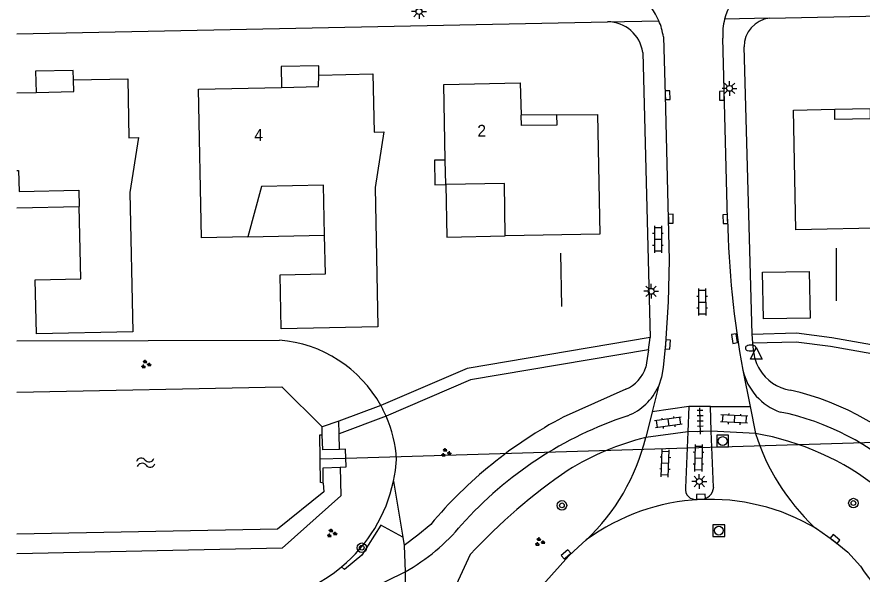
# Model space of a CAD drawing. Extents: x 131000 to 133013, y 393000 to 396501.
# Drawn here: x 131000 to 131071.8, y 396152.7 to 396200 of the extents above; entities that cross this region are included whole.
import ezdxf

# ---------------------------------------------------------------- set-up
doc = ezdxf.new("R2010")
doc.units = 0
for name, color, linetype in [('gg-afsc-muur', 7, 'Continuous'), ('gg-anno-huisnummerreeks BGT', 7, 'Continuous'), ('gg-bbg-gedigitaliseerde bijgebouw', 7, 'Continuous'), ('gg-bbg-hoofdgebouw', 7, 'Continuous'), ('gg-bbg-luifel en loopbrug', 7, 'Continuous'), ('gg-bbg-onder overbouw', 7, 'Continuous'), ('gg-bbg-pand overbouw', 7, 'Continuous'), ('gg-knt-BGT kruinlijn', 7, 'Continuous'), ('gg-knt-verharding', 7, 'Continuous'), ('gg-knt-verharding nz', 7, 'Continuous'), ('gg-kntw-beschoeiing', 7, 'Continuous'), ('gg-kwrk-duiker nz buis', 7, 'Continuous'), ('gg-kwrk-uitstroombak niveau min 01', 7, 'Continuous'), ('gt-grn-groengrens', 7, 'Continuous'), ('gt-grn-weggrens', 7, 'Continuous'), ('gt-symb-boom', 7, 'Continuous'), ('gt-symb-brandkraan', 7, 'Continuous'), ('gt-symb-groenvak', 7, 'Continuous'), ('gt-symb-klinker verharding', 7, 'Continuous'), ('gt-symb-kolk', 7, 'Continuous'), ('gt-symb-lichtmast', 7, 'Continuous'), ('gt-symb-rioolschacht', 7, 'Continuous'), ('gt-symb-tegel verharding', 7, 'Continuous'), ('gt-symb-waterafsluiter', 7, 'Continuous'), ('gt-symb-watersymbool', 7, 'Continuous')]:
    doc.layers.add(name, color=color, linetype=linetype)

# ---------------------------------------------------------------- blocks, each defined once
blk = doc.blocks.new('gt0-LMAST')
at = {"layer": 'gt-symb-lichtmast'}
for p, q in [((-0.182, 0.173), (-0.447, 0.438)), ((-0.005, 0.246), (-0.005, 0.621)), ((0.172, 0.173), (0.437, 0.438)), ((-0.255, -0.004), (-0.63, -0.004)), ((-0.182, -0.181), (-0.447, -0.446)), ((-0.005, -0.254), (-0.005, -0.629)), ((0.437, -0.446), (0.172, -0.181)), ((0.245, -0.004), (0.62, -0.004))]:
    blk.add_line(p, q, dxfattribs=at)
blk.add_circle((-0.005, -0.004), 0.25, dxfattribs=at)
blk = doc.blocks.new('gt0-KOLK')
at = {"layer": 'gt-symb-kolk'}
blk.add_lwpolyline([(0, 0), (0.375, 0), (0.375, 0.4), (-0.375, 0.4), (-0.375, 0), (0, 0)], dxfattribs=at)
blk = doc.blocks.new('gt0-BR')
at = {"layer": 'gt-symb-brandkraan'}
for centre, radius, start, end in [((-0.244, 0), 0.206, 107.56694, 252.43307), ((0.599, -2.664), 3, 106.89205, 107.56694), ((0, -0.691), 0.938, 73.10799, 106.89205), ((-0.599, -2.664), 3, 72.43309, 73.10799), ((0.244, 0), 0.206, 287.56695, 72.43309), ((0.599, 2.664), 3, 252.43307, 253.10797), ((0, 0.691), 0.938, 253.10797, 286.89206), ((-0.599, 2.664), 3, 286.89206, 287.56695)]:
    blk.add_arc(centre, radius, start, end, dxfattribs=at)
blk = doc.blocks.new('gt0-KL1')
at = {"layer": 'gt-symb-klinker verharding'}
for p, q in [((-1.15, 0.3), (1.15, 0.3)), ((-1, -0.3), (-1, 0.3)), ((-0.5, 0.3), (-0.5, 0.45)), ((0, -0.3), (0, 0.3)), ((0.5, 0.3), (0.5, 0.45)), ((1, -0.3), (1, 0.3)), ((-1.15, -0.3), (1.15, -0.3)), ((-0.5, -0.45), (-0.5, -0.3)), ((0.5, -0.45), (0.5, -0.3))]:
    blk.add_line(p, q, dxfattribs=at)
blk = doc.blocks.new('gt0-WAFSL')
at = {"layer": 'gt-symb-waterafsluiter'}
for p, q in [((-0.5, -0.333), (0, 0.667)), ((0, 0.667), (0.5, -0.333)), ((0.5, -0.333), (-0.5, -0.333))]:
    blk.add_line(p, q, dxfattribs=at)
blk = doc.blocks.new('gt0-TEG1')
at = {"layer": 'gt-symb-tegel verharding'}
for p, q in [((-1.125, 0), (1.125, 0)), ((-0.9, -0.25), (-0.9, 0.25)), ((-0.45, -0.25), (-0.45, 0.25)), ((0, -0.25), (0, 0.25)), ((0.45, -0.25), (0.45, 0.25)), ((0.9, -0.25), (0.9, 0.25))]:
    blk.add_line(p, q, dxfattribs=at)
blk = doc.blocks.new('gt0-RS')
at = {"layer": 'gt-symb-rioolschacht'}
blk.add_lwpolyline([(-0.5, -0.5), (0.5, -0.5), (0.5, 0.5), (-0.5, 0.5)], close=True, dxfattribs=at)
blk.add_circle((0, 0), 0.375, dxfattribs=at)
blk = doc.blocks.new('gt0-BOOM')
at = {"layer": 'gt-symb-boom'}
for radius in [0.4, 0.2]:
    blk.add_circle((0, 0), radius, dxfattribs=at)
blk = doc.blocks.new('gt0-GRVAK')
at = {"layer": 'gt-symb-groenvak'}
for p, q in [((-0.11, 0.189), (-0.228, 0.24)), ((-0.182, 0.153), (0.088, 0.153)), ((-0.091, 0.211), (-0.156, 0.322)), ((-0.047, 0.214), (-0.047, 0.393)), ((-0.004, 0.211), (0.061, 0.322)), ((0.015, 0.189), (0.133, 0.24)), ((0.262, -0.052), (0.197, 0.059)), ((0.305, -0.049), (0.305, 0.13)), ((0.349, -0.052), (0.414, 0.059)), ((-0.245, -0.228), (-0.363, -0.177)), ((-0.318, -0.264), (-0.047, -0.264)), ((-0.226, -0.206), (-0.291, -0.095)), ((-0.183, -0.203), (-0.183, -0.024)), ((-0.139, -0.206), (-0.074, -0.095)), ((-0.12, -0.228), (-0.002, -0.177)), ((0.243, -0.074), (0.125, -0.023)), ((0.17, -0.11), (0.441, -0.11)), ((0.368, -0.074), (0.486, -0.023))]:
    blk.add_line(p, q, dxfattribs=at)
blk = doc.blocks.new('gt0-WA')
at = {"layer": 'gt-symb-watersymbool'}
for centre, start, end in [((-0.323, 0.022), 28.07249, 151.92751), ((0.427, 0.422), 208.07248, 331.92751), ((-0.323, -0.428), 28.07249, 151.92751), ((0.427, -0.028), 208.07248, 331.92751)]:
    blk.add_arc(centre, 0.425, start, end, dxfattribs=at)

msp = doc.modelspace()

# ---------------------------------------------------------------- linework, layer by layer
at = {"layer": 'gg-afsc-muur'}
for p, q in [((131046.171, 396179.961), (131046.251, 396175.443)), ((131069.608, 396175.937), (131069.589, 396180.399))]:
    msp.add_line(p, q, dxfattribs=at)
at = {"layer": 'gg-bbg-gedigitaliseerde bijgebouw'}
msp.add_lwpolyline([(131063.314, 396178.354), (131067.286, 396178.426), (131067.358, 396174.455), (131063.387, 396174.383), (131063.314, 396178.354)], dxfattribs=at)
at = {"layer": 'gg-bbg-hoofdgebouw'}
for p, q in [((131000, 396193.599), (131001.625, 396193.635)), ((131036.418, 396185.805), (131036.375, 396187.885))]:
    msp.add_line(p, q, dxfattribs=at)
for points in [[(131025.647, 396195.1), (131030.225, 396195.209), (131030.324, 396190.26), (131031.144, 396190.276), (131030.419, 396185.552), (131030.657, 396173.715), (131022.443, 396173.539), (131022.344, 396178.138), (131026.203, 396178.221), (131026.133, 396181.491)], [(131022.471, 396194.054), (131025.619, 396194.121), (131025.647, 396195.1)], [(131004.801, 396194.703), (131009.418, 396194.78), (131009.501, 396189.781), (131010.321, 396189.795), (131009.602, 396185.129), (131009.851, 396173.292), (131001.66, 396173.12), (131001.563, 396177.719), (131005.422, 396177.8), (131005.293, 396183.925)], [(131001.625, 396193.635), (131004.823, 396193.705), (131004.801, 396194.703)], [(131036.375, 396187.885), (131036.241, 396194.307), (131042.747, 396194.443), (131042.828, 396191.691)], [(131019.609, 396181.352), (131015.68, 396181.269), (131015.411, 396193.904), (131022.471, 396194.054)], [(131079.06, 396186.698), (131074.061, 396186.584), (131074.155, 396182.135), (131066.136, 396181.966), (131065.957, 396192.129), (131069.452, 396192.202)], [(131045.826, 396191.723), (131049.309, 396191.76), (131049.507, 396181.576), (131041.474, 396181.44)], [(131000, 396186.983), (131000.148, 396186.986), (131000.185, 396185.211), (131005.264, 396185.318), (131005.293, 396183.925)], [(131026.133, 396181.491), (131026.041, 396185.739), (131020.774, 396185.626), (131019.609, 396181.352)], [(131041.474, 396181.44), (131041.399, 396185.889), (131036.418, 396185.805)]]:
    msp.add_lwpolyline(points, dxfattribs=at)
at = {"layer": 'gg-bbg-luifel en loopbrug'}
for p, q in [((131000, 396183.812), (131005.293, 396183.925)), ((131019.609, 396181.352), (131026.133, 396181.491))]:
    msp.add_line(p, q, dxfattribs=at)
for points in [[(131025.647, 396195.1), (131025.63, 396195.899), (131022.434, 396195.833), (131022.471, 396194.054)], [(131004.801, 396194.703), (131004.784, 396195.502), (131001.588, 396195.436), (131001.625, 396193.635)], [(131036.375, 396187.885), (131035.458, 396187.866), (131035.501, 396185.786), (131036.418, 396185.805)], [(131036.418, 396185.805), (131036.511, 396181.337), (131041.474, 396181.44)]]:
    msp.add_lwpolyline(points, dxfattribs=at)
at = {"layer": 'gg-bbg-onder overbouw'}
for points in [[(131072.452, 396192.264), (131072.468, 396191.384), (131069.468, 396191.322), (131069.452, 396192.202)], [(131045.826, 396191.723), (131045.852, 396190.843), (131042.853, 396190.811), (131042.828, 396191.691)]]:
    msp.add_lwpolyline(points, dxfattribs=at)
at = {"layer": 'gg-bbg-pand overbouw'}
for p, q in [((131069.452, 396192.202), (131072.452, 396192.264)), ((131045.826, 396191.723), (131042.828, 396191.691))]:
    msp.add_line(p, q, dxfattribs=at)
at = {"layer": 'gg-knt-BGT kruinlijn'}
for p, q in [((131000, 396172.537), (131022.298, 396172.586)), ((131030.898, 396167.037), (131031.084, 396166.687)), ((131031.343, 396166.14), (131031.084, 396166.687))]:
    msp.add_line(p, q, dxfattribs=at)
msp.add_lwpolyline([(131031.976, 396160.594), (131032.142, 396161.52), (131032.241, 396162.452)], dxfattribs=at)
for centre, radius, start, end in [((131021.41, 396161.771), 10.851, 29.03097, 85.30618), ((131021.433, 396161.774), 10.829, 3.59152, 23.77805), ((131019.209, 396163.365), 13.064, 309.80282, 347.75618), ((131019.209, 396163.364), 13.064, 256.53592, 309.80675)]:
    msp.add_arc(centre, radius, start, end, dxfattribs=at)
at = {"layer": 'gg-knt-verharding'}
for p, q in [((131063.9, 396199.943), (131118.694, 396201.098)), ((131000, 396198.608), (131050.153, 396199.622)), ((131060.35, 396182.872), (131059.956, 396198.244)), ((131062.443, 396173.093), (131061.742, 396197.487)), ((131053.148, 396197.016), (131053.777, 396172.803)), ((131053.62, 396171.762), (131053.777, 396172.803)), ((131062.499, 396172.345), (131062.443, 396173.093)), ((131062.571, 396171.47), (131062.499, 396172.345)), ((131053.62, 396171.762), (131053.397, 396170.287)), ((131061.653, 396170.028), (131062.262, 396166.945)), ((131054.473, 396168.655), (131053.935, 396166.482)), ((131051.72, 396168.409), (131046.377, 396166.039)), ((131053.935, 396166.482), (131053.396, 396164.308)), ((131057.047, 396166.942), (131056.964, 396164.807)), ((131058.885, 396166.945), (131057.047, 396166.942)), ((131058.948, 396164.847), (131058.885, 396166.945)), ((131062.262, 396166.945), (131062.715, 396164.652)), ((131056.964, 396164.807), (131056.764, 396160.032)), ((131058.948, 396164.847), (131056.964, 396164.807)), ((131059.165, 396160.098), (131058.948, 396164.847)), ((131057.761, 396159.058), (131058.056, 396159.07)), ((131067.669, 396156.732), (131067.886, 396156.579)), ((131032.891, 396155.155), (131032.977, 396152.914)), ((131029.859, 396151.365), (131032.977, 396152.914))]:
    msp.add_line(p, q, dxfattribs=at)
for points in [[(131054.894, 396198.355), (131055.052, 396193.391), (131055.394, 396179.368), (131055.301, 396175.849), (131055.071, 396172.273), (131054.872, 396170.266), (131054.743, 396169.443), (131054.473, 396168.655)], [(131035.148, 396156.937), (131034.049, 396156.008), (131032.891, 396155.155)], [(131067.886, 396156.579), (131069.327, 396155.563), (131070.561, 396154.57), (131071.63, 396153.4)], [(131044.659, 396151.789), (131046.876, 396154.252), (131047.655, 396154.988), (131048.344, 396155.609)], [(131038.492, 396154.382), (131037.29, 396151.79), (131037.27, 396146.76)]]:
    msp.add_lwpolyline(points, dxfattribs=at)
for centre, radius, start, end in [((131064.682, 396198.671), 4.744, 93.00352, 165.44298), ((131049.449, 396197.555), 5.504, 23.09578, 49.49522), ((131050.164, 396196.611), 3.011, 7.73374, 90.2121), ((131049.451, 396197.558), 5.501, 8.32819, 23.07199), ((131064.67, 396198.669), 4.733, 165.38747, 185.14969), ((131064.222, 396197.484), 2.48, 97.45831, 179.93244), ((131137.675, 396184.228), 77.337, 181.00494, 190.58052), ((131066.254, 396172.024), 3.724, 188.54706, 210.8622), ((131050.525, 396171.164), 3.003, 293.45359, 343.01854), ((131066.418, 396171.092), 4.883, 192.5826, 250.92838), ((131066.253, 396172.024), 3.724, 210.87578, 261.00876), ((131050.139, 396170.584), 4.743, 291.31918, 336.00697), ((131060.206, 396144.84), 24.133, 43.92021, 76.91154), ((131060.492, 396145.138), 21.775, 46.6712, 78.52626), ((131063.848, 396133.008), 37.366, 117.87521, 140.17984), ((131062.181, 396135.084), 32.748, 108.3624, 138.20939), ((131058.9, 396141.951), 23.025, 103.8294, 121.68781), ((131036.043, 396168.569), 17.869, 313.5049, 346.2028), ((131080.879, 396170.504), 19.083, 197.85842, 226.19396), ((131058.889, 396141.996), 22.976, 51.34868, 80.41558), ((131075.068, 396120.327), 49.976, 124.44005, 137.04461), ((131057.638, 396159.929), 0.88, 173.30863, 278.0285), ((131058.078, 396160.159), 1.089, 268.85432, 356.80432), ((131058.847, 396141.352), 17.708, 59.30556, 126.37772), ((131024.757, 396167.632), 16.858, 299.18374, 320.49565), ((131084.613, 396161.689), 15.404, 212.55599, 247.37283)]:
    msp.add_arc(centre, radius, start, end, dxfattribs=at)
at = {"layer": 'gg-knt-verharding nz'}
for p, q in [((131057.047, 396166.942), (131053.935, 396166.482)), ((131058.885, 396166.945), (131062.262, 396166.945)), ((131056.964, 396164.807), (131053.396, 396164.308)), ((131062.715, 396164.652), (131058.948, 396164.847))]:
    msp.add_line(p, q, dxfattribs=at)
at = {"layer": 'gg-kntw-beschoeiing'}
msp.add_line((131025.931, 396164.546), (131025.933, 396165.224), dxfattribs=at)
for points in [[(131000, 396168.173), (131022.487, 396168.62), (131025.933, 396165.224)], [(131025.992, 396160.443), (131026.069, 396159.687), (131022.125, 396156.536), (131000, 396156.092)]]:
    msp.add_lwpolyline(points, dxfattribs=at)
at = {"layer": 'gg-kwrk-duiker nz buis'}
msp.add_lwpolyline([(131025.758, 396162.517), (131027.939, 396162.568), (131089.777, 396164.418), (131091.963, 396164.457)], dxfattribs=at)
at = {"layer": 'gg-kwrk-uitstroombak niveau min 01'}
for points in [[(131025.992, 396160.443), (131025.793, 396160.488), (131025.723, 396164.546), (131025.931, 396164.546)], [(131027.4, 396163.306), (131025.969, 396163.271), (131025.931, 396164.546)], [(131027.444, 396161.796), (131027.967, 396161.817), (131027.91, 396163.318), (131027.4, 396163.306)], [(131025.992, 396160.443), (131025.998, 396161.739), (131027.444, 396161.796)]]:
    msp.add_lwpolyline(points, dxfattribs=at)
at = {"layer": 'gt-grn-groengrens'}
for p, q in [((131030.898, 396167.037), (131027.329, 396165.697)), ((131027.329, 396165.697), (131025.933, 396165.224)), ((131027.361, 396164.641), (131027.329, 396165.697)), ((131031.343, 396166.14), (131027.361, 396164.641)), ((131027.4, 396163.306), (131027.361, 396164.641)), ((131031.976, 396160.594), (131032.773, 396155.854)), ((131032.773, 396155.854), (131032.891, 396155.155))]:
    msp.add_line(p, q, dxfattribs=at)
for points in [[(131053.777, 396172.803), (131038.241, 396170.178), (131030.898, 396167.037)], [(131062.443, 396173.093), (131066.212, 396173.2), (131069.202, 396172.807), (131077.561, 396171.344), (131087.088, 396168.484)], [(131062.499, 396172.345), (131066.173, 396172.449), (131069.088, 396172.065), (131077.388, 396170.613), (131086.877, 396167.764)], [(131053.62, 396171.762), (131038.525, 396169.212), (131031.343, 396166.14)], [(131027.444, 396161.796), (131027.515, 396159.373), (131022.533, 396154.92), (131000, 396154.421)], [(131032.773, 396155.854), (131030.902, 396156.879), (131029.291, 396154.331), (131027.826, 396153.099), (131027.572, 396153.328)]]:
    msp.add_lwpolyline(points, dxfattribs=at)
at = {"layer": 'gt-grn-weggrens'}
for p, q in [((131050.153, 396199.622), (131054.512, 396199.714)), ((131063.9, 396199.943), (131060.09, 396199.863)), ((131032.977, 396152.914), (131032.993, 396150.398))]:
    msp.add_line(p, q, dxfattribs=at)

# ---------------------------------------------------------------- block references
at = {"layer": 'gt-symb-boom'}
for p in [(131071.027, 396158.751), (131046.283, 396158.553), (131029.283, 396154.955)]:
    msp.add_blockref('gt0-BOOM', p, dxfattribs=at)
at = {"layer": 'gt-symb-brandkraan'}
msp.add_blockref('gt0-BR', (131062.314, 396171.913), dxfattribs=at)
at = {"layer": 'gt-symb-groenvak'}
for p in [(131010.942, 396170.529), (131036.415, 396163.02), (131026.726, 396156.173), (131044.385, 396155.444)]:
    msp.add_blockref('gt0-GRVAK', p, dxfattribs=at)
at = {"layer": 'gt-symb-klinker verharding'}
for p, rotation in [((131054.434, 396181.159), -90.00000000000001), ((131058.183, 396175.822), -89.71352348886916), ((131060.915, 396165.88), 177.02032621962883), ((131055.321, 396165.588), -172.00768607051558), ((131057.874, 396162.576), -91.31757062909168), ((131055.052, 396162.121), 87.5925861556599)]:
    msp.add_blockref('gt0-KL1', p, dxfattribs=dict(at, rotation=rotation))
at = {"layer": 'gt-symb-kolk'}
for p, rotation in [((131055.052, 396193.391), -88.56790381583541), ((131060.06, 396193.354), 91.60386277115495), ((131055.324, 396182.888), -88.56790381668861), ((131060.35, 396182.872), 91.60386277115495), ((131061.126, 396172.743), 98.56758990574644), ((131055.065, 396172.229), -94.30201112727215), ((131058.085, 396159.089), 1.72007704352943), ((131069.339, 396155.531), -39.644174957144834), ((131046.762, 396154.238), 40.01095772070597)]:
    msp.add_blockref('gt0-KOLK', p, dxfattribs=dict(at, rotation=rotation))
at = {"layer": 'gt-symb-lichtmast'}
for p in [(131034.15, 396200.499), (131060.518, 396193.975), (131053.858, 396176.739), (131057.953, 396160.58)]:
    msp.add_blockref('gt0-LMAST', p, dxfattribs=at)
at = {"layer": 'gt-symb-rioolschacht'}
for p in [(131059.931, 396164.012), (131059.603, 396156.407)]:
    msp.add_blockref('gt0-RS', p, dxfattribs=at)
at = {"layer": 'gt-symb-tegel verharding', "rotation": 90.97393443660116}
msp.add_blockref('gt0-TEG1', (131058.022, 396165.71), dxfattribs=at)
at = {"layer": 'gt-symb-waterafsluiter'}
msp.add_blockref('gt0-WAFSL', (131062.787, 396171.29), dxfattribs=at)
at = {"layer": 'gt-symb-watersymbool', "rotation": 9.151396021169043}
msp.add_blockref('gt0-WA', (131010.877, 396162.175), dxfattribs=at)

# ---------------------------------------------------------------- texts
at = {"layer": 'gg-anno-huisnummerreeks BGT'}
for s, p in [('2', (131039.108, 396189.866)), ('4', (131020.163, 396189.504))]:
    msp.add_text(s, height=1, rotation=1.2, dxfattribs=at).set_placement(p)

doc.saveas('drawing.dxf')
